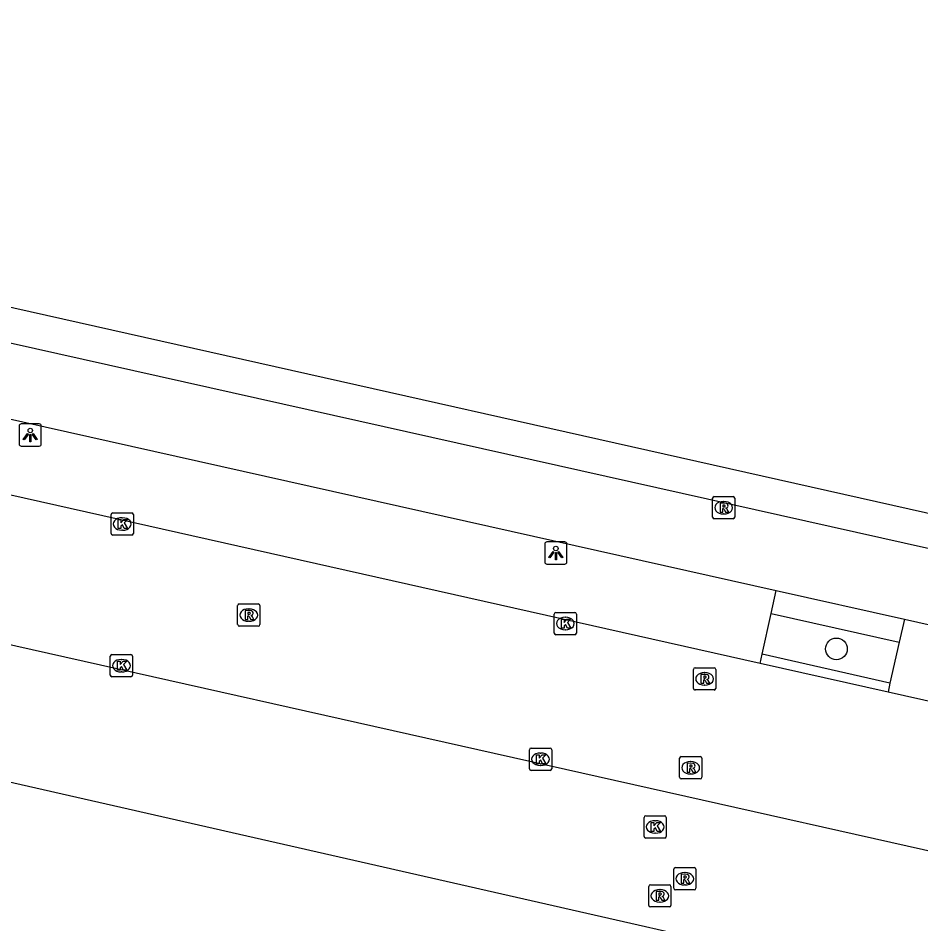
# Model space of a CAD drawing. Extents: x 161771 to 163125, y 382479 to 383177.
# Drawn here: x 162811.23 to 162851.81, y 382908.3 to 382949.02 of the extents above; entities that cross this region are included whole.
import ezdxf

# ---------------------------------------------------------------- set-up
doc = ezdxf.new("R2010")
doc.units = 0
for name, color, linetype in [('IMGEO_Boom', 7, 'Continuous'), ('IMGEO_Fietspad_gesloten', 7, 'Continuous'), ('IMGEO_Kolk', 7, 'Continuous'), ('IMGEO_Lichtpunt', 7, 'Continuous'), ('IMGEO_Pand', 7, 'Continuous'), ('IMGEO_Parkeervlak_open', 7, 'Continuous'), ('IMGEO_Rijbaan_lokaal_gesloten', 7, 'Continuous'), ('IMGEO_Rioolput', 7, 'Continuous'), ('IMGEO_Voetpad_open', 7, 'Continuous')]:
    doc.layers.add(name, color=color, linetype=linetype)

msp = doc.modelspace()

# ---------------------------------------------------------------- linework, layer by layer
at = {"layer": 'IMGEO_Boom'}
msp.add_circle((162848.015, 382920.659), 0.489, dxfattribs=at)
at = {"layer": 'IMGEO_Fietspad_gesloten'}
for points in [[(162412.703, 383023.699), (162692.17, 382961.036), (162786.206, 382939.932), (162862.311, 382922.904), (162982.112, 382896.093), (163063.024, 382878.031), (163074.368, 382875.36), (163078.832, 382874.349)], [(162792.198, 382935.179), (162804.398, 382932.442), (162845.301, 382923.283)], [(162845.301, 382923.283), (162851.076, 382921.99)], [(162851.076, 382921.99), (162862.057, 382919.531), (162886.172, 382914.137)]]:
    msp.add_lwpolyline(points, dxfattribs=at)
at = {"layer": 'IMGEO_Kolk'}
for p, q in [((162815.409, 382925.848), (162815.409, 382926.7)), ((162815.484, 382926.774), (162816.336, 382926.774)), ((162815.897, 382926.554), (162815.922, 382926.554)), ((162816.41, 382926.7), (162816.41, 382925.848)), ((162816.336, 382925.774), (162815.484, 382925.774)), ((162815.92, 382925.994), (162815.895, 382925.994)), ((162835.33, 382921.373), (162835.33, 382922.225)), ((162835.405, 382922.299), (162836.257, 382922.299)), ((162835.818, 382922.079), (162835.843, 382922.079)), ((162836.331, 382922.225), (162836.331, 382921.373)), ((162836.257, 382921.299), (162835.405, 382921.299)), ((162835.841, 382921.519), (162835.816, 382921.519)), ((162815.374, 382919.479), (162815.374, 382920.331)), ((162815.449, 382920.405), (162816.301, 382920.405)), ((162816.375, 382920.331), (162816.375, 382919.479)), ((162815.862, 382920.185), (162815.887, 382920.185)), ((162815.885, 382919.625), (162815.86, 382919.625)), ((162816.301, 382919.405), (162815.449, 382919.405)), ((162834.215, 382915.272), (162834.215, 382916.124)), ((162834.29, 382916.198), (162835.142, 382916.198)), ((162834.703, 382915.978), (162834.728, 382915.978)), ((162835.216, 382916.124), (162835.216, 382915.272)), ((162835.142, 382915.198), (162834.29, 382915.198)), ((162834.726, 382915.418), (162834.701, 382915.418)), ((162839.369, 382912.23), (162839.369, 382913.082)), ((162839.444, 382913.156), (162840.296, 382913.156)), ((162840.37, 382913.082), (162840.37, 382912.23)), ((162839.857, 382912.936), (162839.882, 382912.936)), ((162839.88, 382912.376), (162839.855, 382912.376)), ((162840.296, 382912.156), (162839.444, 382912.156))]:
    msp.add_line(p, q, dxfattribs=at)
for points in [[(162815.409, 382925.848), (162815.409, 382926.7)], [(162815.484, 382926.774), (162816.336, 382926.774)], [(162815.73, 382926.474), (162815.853, 382926.474), (162815.853, 382926.323), (162815.983, 382926.474), (162816.147, 382926.474), (162816.001, 382926.323), (162816.154, 382926.074), (162816.002, 382926.074), (162815.917, 382926.238), (162815.853, 382926.171), (162815.853, 382926.074), (162815.73, 382926.074), (162815.73, 382926.474)], [(162816.41, 382926.7), (162816.41, 382925.848)], [(162816.336, 382925.774), (162815.484, 382925.774)], [(162835.33, 382921.373), (162835.33, 382922.225)], [(162835.405, 382922.299), (162836.257, 382922.299)], [(162835.651, 382921.999), (162835.774, 382921.999), (162835.774, 382921.848), (162835.904, 382921.999), (162836.068, 382921.999), (162835.922, 382921.848), (162836.075, 382921.599), (162835.923, 382921.599), (162835.838, 382921.763), (162835.774, 382921.696), (162835.774, 382921.599), (162835.651, 382921.599), (162835.651, 382921.999)], [(162836.331, 382922.225), (162836.331, 382921.373)], [(162836.257, 382921.299), (162835.405, 382921.299)], [(162815.374, 382919.479), (162815.374, 382920.331)], [(162815.449, 382920.405), (162816.301, 382920.405)], [(162816.375, 382920.331), (162816.375, 382919.479)], [(162815.695, 382920.105), (162815.818, 382920.105), (162815.818, 382919.954), (162815.948, 382920.105), (162816.112, 382920.105), (162815.966, 382919.954), (162816.119, 382919.705), (162815.967, 382919.705), (162815.882, 382919.869), (162815.818, 382919.802), (162815.818, 382919.705), (162815.695, 382919.705), (162815.695, 382920.105)], [(162816.301, 382919.405), (162815.449, 382919.405)], [(162834.215, 382915.272), (162834.215, 382916.124)], [(162834.29, 382916.198), (162835.142, 382916.198)], [(162834.536, 382915.898), (162834.659, 382915.898), (162834.659, 382915.747), (162834.789, 382915.898), (162834.953, 382915.898), (162834.807, 382915.747), (162834.96, 382915.498), (162834.808, 382915.498), (162834.723, 382915.662), (162834.659, 382915.595), (162834.659, 382915.498), (162834.536, 382915.498), (162834.536, 382915.898)], [(162835.216, 382916.124), (162835.216, 382915.272)], [(162835.142, 382915.198), (162834.29, 382915.198)], [(162839.369, 382912.23), (162839.369, 382913.082)], [(162839.444, 382913.156), (162840.296, 382913.156)], [(162840.37, 382913.082), (162840.37, 382912.23)], [(162839.69, 382912.856), (162839.813, 382912.856), (162839.813, 382912.705), (162839.943, 382912.856), (162840.107, 382912.856), (162839.961, 382912.705), (162840.114, 382912.456), (162839.962, 382912.456), (162839.877, 382912.62), (162839.813, 382912.553), (162839.813, 382912.456), (162839.69, 382912.456), (162839.69, 382912.856)], [(162840.296, 382912.156), (162839.444, 382912.156)]]:
    msp.add_lwpolyline(points, dxfattribs=at)
for centre, start, end in [((162815.486, 382926.698), 91.552, 178.448), ((162815.486, 382926.698), 91.552, 178.448), ((162816.334, 382926.698), 1.552, 88.448), ((162816.334, 382926.698), 1.552, 88.448), ((162815.486, 382925.85), 181.552, 268.448), ((162815.486, 382925.85), 181.552, 268.448), ((162816.334, 382925.85), 271.552, 358.448), ((162816.334, 382925.85), 271.552, 358.448), ((162835.407, 382922.223), 91.552, 178.448), ((162835.407, 382922.223), 91.552, 178.448), ((162836.255, 382922.223), 1.552, 88.448), ((162836.255, 382922.223), 1.552, 88.448), ((162835.407, 382921.375), 181.552, 268.448), ((162835.407, 382921.375), 181.552, 268.448), ((162836.255, 382921.375), 271.552, 358.448), ((162836.255, 382921.375), 271.552, 358.448), ((162815.451, 382920.329), 91.552, 178.448), ((162815.451, 382920.329), 91.552, 178.448), ((162816.299, 382920.329), 1.552, 88.448), ((162816.299, 382920.329), 1.552, 88.448), ((162815.451, 382919.481), 181.552, 268.448), ((162815.451, 382919.481), 181.552, 268.448), ((162816.299, 382919.481), 271.552, 358.448), ((162816.299, 382919.481), 271.552, 358.448), ((162834.292, 382916.122), 91.552, 178.448), ((162834.292, 382916.122), 91.552, 178.448), ((162835.14, 382916.122), 1.552, 88.448), ((162835.14, 382916.122), 1.552, 88.448), ((162834.292, 382915.274), 181.552, 268.448), ((162834.292, 382915.274), 181.552, 268.448), ((162835.14, 382915.274), 271.552, 358.448), ((162835.14, 382915.274), 271.552, 358.448), ((162839.446, 382913.08), 91.552, 178.448), ((162839.446, 382913.08), 91.552, 178.448), ((162840.294, 382913.08), 1.552, 88.448), ((162840.294, 382913.08), 1.552, 88.448), ((162839.446, 382912.232), 181.552, 268.448), ((162839.446, 382912.232), 181.552, 268.448), ((162840.294, 382912.232), 271.552, 358.448), ((162840.294, 382912.232), 271.552, 358.448)]:
    msp.add_arc(centre, 0.0765, start, end, dxfattribs=at)
for centre, major_axis, ratio, start_param, end_param in [((162815.896, 382926.274), (-0.387, 0.002), 0.722429, 4.712389, 7.853982), ((162815.921, 382926.274), (-0.39, 0.002), 0.717154, 1.570796, 4.712389), ((162835.817, 382921.799), (-0.387, 0.002), 0.722429, 4.712389, 7.853982), ((162835.842, 382921.799), (-0.39, 0.002), 0.717154, 1.570796, 4.712389), ((162815.861, 382919.905), (-0.387, 0.002), 0.722429, 4.712389, 7.853982), ((162815.886, 382919.905), (-0.39, 0.002), 0.717154, 1.570796, 4.712389), ((162834.702, 382915.698), (-0.387, 0.002), 0.722429, 4.712389, 7.853982), ((162834.727, 382915.698), (-0.39, 0.002), 0.717154, 1.570796, 4.712389), ((162839.856, 382912.656), (-0.387, 0.002), 0.722429, 4.712389, 7.853982), ((162839.881, 382912.656), (-0.39, 0.002), 0.717154, 1.570796, 4.712389)]:
    msp.add_ellipse(centre, major_axis=major_axis, ratio=ratio, start_param=start_param, end_param=end_param, dxfattribs=at)
at = {"layer": 'IMGEO_Lichtpunt'}
for p, q in [((162811.276, 382930.679), (162811.276, 382929.872)), ((162811.276, 382930.679), (162811.276, 382929.872)), ((162812.178, 382930.774), (162811.37, 382930.774)), ((162812.178, 382930.774), (162811.37, 382930.774)), ((162812.272, 382929.872), (162812.272, 382930.679)), ((162812.272, 382929.872), (162812.272, 382930.679)), ((162811.37, 382929.778), (162812.178, 382929.778)), ((162811.37, 382929.778), (162812.178, 382929.778)), ((162834.905, 382925.374), (162834.905, 382924.567)), ((162834.905, 382925.374), (162834.905, 382924.567)), ((162835.807, 382925.469), (162834.999, 382925.469)), ((162835.807, 382925.469), (162834.999, 382925.469)), ((162835.901, 382924.567), (162835.901, 382925.374)), ((162835.901, 382924.567), (162835.901, 382925.374)), ((162834.999, 382924.473), (162835.807, 382924.473)), ((162834.999, 382924.473), (162835.807, 382924.473))]:
    msp.add_line(p, q, dxfattribs=at)
for points in [[(162811.65, 382930.343), (162811.689, 382930.315), (162811.501, 382930.053), (162811.463, 382930.08), (162811.65, 382930.343)], [(162811.752, 382930.295), (162811.799, 382930.295), (162811.799, 382929.973), (162811.752, 382929.973), (162811.752, 382930.295)], [(162811.862, 382930.315), (162811.9, 382930.342), (162812.087, 382930.08), (162812.048, 382930.052), (162811.862, 382930.315)], [(162835.279, 382925.038), (162835.318, 382925.01), (162835.13, 382924.748), (162835.092, 382924.775), (162835.279, 382925.038)], [(162835.381, 382924.99), (162835.428, 382924.99), (162835.428, 382924.668), (162835.381, 382924.668), (162835.381, 382924.99)], [(162835.491, 382925.01), (162835.529, 382925.037), (162835.716, 382924.775), (162835.677, 382924.747), (162835.491, 382925.01)]]:
    msp.add_lwpolyline(points, dxfattribs=at)
for centre in [(162811.775, 382930.477), (162835.404, 382925.172)]:
    msp.add_circle(centre, 0.0994, dxfattribs=at)
for centre, start, end in [((162811.37, 382930.679), 90, 180), ((162811.37, 382930.679), 90, 180), ((162812.178, 382930.679), 0, 90), ((162812.178, 382930.679), 0, 90), ((162811.37, 382929.872), 180, 270), ((162811.37, 382929.872), 180, 270), ((162812.178, 382929.872), 270, 0), ((162812.178, 382929.872), 270, 360), ((162834.999, 382925.374), 90, 180), ((162834.999, 382925.374), 90, 180), ((162835.807, 382925.374), 0, 90), ((162835.807, 382925.374), 0, 90), ((162834.999, 382924.567), 180, 270), ((162834.999, 382924.567), 180, 270), ((162835.807, 382924.567), 270, 0), ((162835.807, 382924.567), 270, 360)]:
    msp.add_arc(centre, 0.0946, start, end, dxfattribs=at)
at = {"layer": 'IMGEO_Pand'}
msp.add_lwpolyline([(162876.336, 382899.767), (162803.049, 382916.435)], dxfattribs=at)
at = {"layer": 'IMGEO_Parkeervlak_open'}
for points in [[(162844.685, 382920.416), (162845.084, 382922.244)], [(162850.832, 382920.959), (162850.42, 382919.123)]]:
    msp.add_lwpolyline(points, dxfattribs=at)
at = {"layer": 'IMGEO_Rijbaan_lokaal_gesloten'}
for points in [[(162695.369, 382946.761), (162726.206, 382939.846), (162784.791, 382926.705), (162858.949, 382910.073), (162962.277, 382886.988)], [(162844.585, 382920.008), (162791.536, 382931.917)], [(162850.343, 382918.715), (162844.585, 382920.008)], [(162885.368, 382910.872), (162862.042, 382916.089), (162861.427, 382916.227), (162850.343, 382918.715)]]:
    msp.add_lwpolyline(points, dxfattribs=at)
at = {"layer": 'IMGEO_Rioolput'}
for p, q in [((162842.448, 382926.581), (162842.448, 382927.433)), ((162842.523, 382927.507), (162843.375, 382927.507)), ((162842.936, 382927.287), (162842.961, 382927.287)), ((162843.449, 382927.433), (162843.449, 382926.581)), ((162843.375, 382926.507), (162842.523, 382926.507)), ((162842.959, 382926.727), (162842.934, 382926.727)), ((162821.099, 382921.755), (162821.099, 382922.607)), ((162821.174, 382922.681), (162822.026, 382922.681)), ((162821.587, 382922.461), (162821.612, 382922.461)), ((162822.1, 382922.607), (162822.1, 382921.755)), ((162822.026, 382921.681), (162821.174, 382921.681)), ((162821.61, 382921.901), (162821.585, 382921.901)), ((162841.591, 382918.886), (162841.591, 382919.738)), ((162841.666, 382919.812), (162842.518, 382919.812)), ((162842.079, 382919.592), (162842.104, 382919.592)), ((162842.592, 382919.738), (162842.592, 382918.886)), ((162842.518, 382918.812), (162841.666, 382918.812)), ((162842.102, 382919.032), (162842.077, 382919.032)), ((162840.966, 382914.891), (162840.966, 382915.743)), ((162841.041, 382915.817), (162841.893, 382915.817)), ((162841.454, 382915.597), (162841.479, 382915.597)), ((162841.967, 382915.743), (162841.967, 382914.891)), ((162841.477, 382915.037), (162841.452, 382915.037)), ((162841.893, 382914.817), (162841.041, 382914.817)), ((162840.701, 382909.901), (162840.701, 382910.753)), ((162840.776, 382910.827), (162841.628, 382910.827)), ((162841.189, 382910.607), (162841.214, 382910.607)), ((162841.702, 382910.753), (162841.702, 382909.901)), ((162839.579, 382909.132), (162839.579, 382909.984)), ((162839.654, 382910.058), (162840.506, 382910.058)), ((162840.067, 382909.838), (162840.092, 382909.838)), ((162840.58, 382909.984), (162840.58, 382909.132)), ((162841.628, 382909.827), (162840.776, 382909.827)), ((162841.212, 382910.047), (162841.187, 382910.047)), ((162840.506, 382909.058), (162839.654, 382909.058)), ((162840.09, 382909.278), (162840.065, 382909.278))]:
    msp.add_line(p, q, dxfattribs=at)
for points in [[(162842.448, 382926.581), (162842.448, 382927.433)], [(162842.523, 382927.507), (162843.375, 382927.507)], [(162843.449, 382927.433), (162843.449, 382926.581)], [(162843.037, 382927.205), (162842.785, 382927.207), (162842.785, 382926.807)], [(162842.785, 382926.807), (162842.909, 382926.807), (162842.909, 382926.969), (162842.92, 382926.969)], [(162842.963, 382927.126), (162842.909, 382927.126), (162842.909, 382927.045)], [(162842.909, 382927.045), (162842.961, 382927.045)], [(162842.967, 382926.94), (162843.038, 382926.807), (162843.178, 382926.807), (162843.113, 382926.933)], [(162843.375, 382926.507), (162842.523, 382926.507)], [(162821.099, 382921.755), (162821.099, 382922.607)], [(162821.174, 382922.681), (162822.026, 382922.681)], [(162821.688, 382922.379), (162821.436, 382922.381), (162821.436, 382921.981)], [(162822.1, 382922.607), (162822.1, 382921.755)], [(162821.436, 382921.981), (162821.56, 382921.981), (162821.56, 382922.143), (162821.571, 382922.143)], [(162821.614, 382922.3), (162821.56, 382922.3), (162821.56, 382922.219)], [(162821.56, 382922.219), (162821.612, 382922.219)], [(162821.618, 382922.114), (162821.689, 382921.981), (162821.829, 382921.981), (162821.764, 382922.107)], [(162822.026, 382921.681), (162821.174, 382921.681)], [(162841.591, 382918.886), (162841.591, 382919.738)], [(162841.666, 382919.812), (162842.518, 382919.812)], [(162842.18, 382919.51), (162841.928, 382919.512), (162841.928, 382919.112)], [(162842.592, 382919.738), (162842.592, 382918.886)], [(162841.928, 382919.112), (162842.052, 382919.112), (162842.052, 382919.274), (162842.063, 382919.274)], [(162842.106, 382919.431), (162842.052, 382919.431), (162842.052, 382919.35)], [(162842.052, 382919.35), (162842.104, 382919.35)], [(162842.11, 382919.245), (162842.181, 382919.112), (162842.321, 382919.112), (162842.256, 382919.238)], [(162842.518, 382918.812), (162841.666, 382918.812)], [(162840.966, 382914.891), (162840.966, 382915.743)], [(162841.041, 382915.817), (162841.893, 382915.817)], [(162841.555, 382915.515), (162841.303, 382915.517), (162841.303, 382915.117)], [(162841.481, 382915.436), (162841.427, 382915.436), (162841.427, 382915.355)], [(162841.967, 382915.743), (162841.967, 382914.891)], [(162841.303, 382915.117), (162841.427, 382915.117), (162841.427, 382915.279), (162841.438, 382915.279)], [(162841.427, 382915.355), (162841.479, 382915.355)], [(162841.485, 382915.25), (162841.556, 382915.117), (162841.696, 382915.117), (162841.631, 382915.243)], [(162841.893, 382914.817), (162841.041, 382914.817)], [(162840.701, 382909.901), (162840.701, 382910.753)], [(162840.776, 382910.827), (162841.628, 382910.827)], [(162841.702, 382910.753), (162841.702, 382909.901)], [(162841.29, 382910.525), (162841.038, 382910.527), (162841.038, 382910.127)], [(162841.038, 382910.127), (162841.162, 382910.127), (162841.162, 382910.289), (162841.173, 382910.289)], [(162841.216, 382910.446), (162841.162, 382910.446), (162841.162, 382910.365)], [(162841.162, 382910.365), (162841.214, 382910.365)], [(162841.22, 382910.26), (162841.291, 382910.127), (162841.431, 382910.127), (162841.366, 382910.253)], [(162839.579, 382909.132), (162839.579, 382909.984)], [(162839.654, 382910.058), (162840.506, 382910.058)], [(162840.168, 382909.756), (162839.916, 382909.758), (162839.916, 382909.358)], [(162840.58, 382909.984), (162840.58, 382909.132)], [(162841.628, 382909.827), (162840.776, 382909.827)], [(162839.916, 382909.358), (162840.04, 382909.358), (162840.04, 382909.52), (162840.051, 382909.52)], [(162840.094, 382909.677), (162840.04, 382909.677), (162840.04, 382909.596)], [(162840.04, 382909.596), (162840.092, 382909.596)], [(162840.098, 382909.491), (162840.169, 382909.358), (162840.309, 382909.358), (162840.244, 382909.484)], [(162840.506, 382909.058), (162839.654, 382909.058)]]:
    msp.add_lwpolyline(points, dxfattribs=at)
for centre, radius, start, end in [((162842.525, 382927.431), 0.0765, 91.552, 178.448), ((162842.525, 382927.431), 0.0765, 91.552, 178.448), ((162843.373, 382927.431), 0.0765, 1.552, 88.448), ((162843.373, 382927.431), 0.0765, 1.552, 88.448), ((162842.919, 382926.916), 0.0533, 26.0293, 88.6989), ((162842.945, 382927.234), 0.19, 274.7715, 282.9687), ((162842.969, 382927.03), 0.0964, 77.0061, 93.1865), ((162842.983, 382927.087), 0.0378, 276.6634, 79.6772), ((162843.036, 382927.095), 0.109, 350.3612, 89.416), ((162843.034, 382927.095), 0.112, 277.5842, 350.9817), ((162843.018, 382926.88), 0.108, 29.5134, 73.7905), ((162842.525, 382926.583), 0.0765, 181.552, 268.448), ((162842.525, 382926.583), 0.0765, 181.552, 268.448), ((162843.373, 382926.583), 0.0765, 271.552, 358.448), ((162843.373, 382926.583), 0.0765, 271.552, 358.448), ((162821.176, 382922.605), 0.0765, 91.552, 178.448), ((162821.176, 382922.605), 0.0765, 91.552, 178.448), ((162821.687, 382922.269), 0.109, 350.3612, 89.416), ((162822.024, 382922.605), 0.0765, 1.552, 88.448), ((162822.024, 382922.605), 0.0765, 1.552, 88.448), ((162821.57, 382922.09), 0.0533, 26.0293, 88.6989), ((162821.596, 382922.408), 0.19, 274.7715, 282.9687), ((162821.62, 382922.204), 0.0964, 77.0061, 93.1865), ((162821.634, 382922.261), 0.0378, 276.6634, 79.6772), ((162821.685, 382922.269), 0.112, 277.5842, 350.9817), ((162821.669, 382922.054), 0.108, 29.5134, 73.7905), ((162821.176, 382921.757), 0.0765, 181.552, 268.448), ((162821.176, 382921.757), 0.0765, 181.552, 268.448), ((162822.024, 382921.757), 0.0765, 271.552, 358.448), ((162822.024, 382921.757), 0.0765, 271.552, 358.448), ((162841.668, 382919.736), 0.0765, 91.552, 178.448), ((162841.668, 382919.736), 0.0765, 91.552, 178.448), ((162842.179, 382919.4), 0.109, 350.3612, 89.416), ((162842.516, 382919.736), 0.0765, 1.552, 88.448), ((162842.516, 382919.736), 0.0765, 1.552, 88.448), ((162842.062, 382919.221), 0.0533, 26.0293, 88.6989), ((162842.088, 382919.539), 0.19, 274.7715, 282.9687), ((162842.112, 382919.335), 0.0964, 77.0061, 93.1865), ((162842.126, 382919.392), 0.0378, 276.6634, 79.6772), ((162842.177, 382919.4), 0.112, 277.5842, 350.9817), ((162842.161, 382919.185), 0.108, 29.5134, 73.7905), ((162841.668, 382918.888), 0.0765, 181.552, 268.448), ((162841.668, 382918.888), 0.0765, 181.552, 268.448), ((162842.516, 382918.888), 0.0765, 271.552, 358.448), ((162842.516, 382918.888), 0.0765, 271.552, 358.448), ((162841.043, 382915.741), 0.0765, 91.552, 178.448), ((162841.043, 382915.741), 0.0765, 91.552, 178.448), ((162841.487, 382915.34), 0.0964, 77.0061, 93.1865), ((162841.501, 382915.397), 0.0378, 276.6634, 79.6772), ((162841.554, 382915.405), 0.109, 350.3612, 89.416), ((162841.891, 382915.741), 0.0765, 1.552, 88.448), ((162841.891, 382915.741), 0.0765, 1.552, 88.448), ((162841.437, 382915.226), 0.0533, 26.0293, 88.6989), ((162841.463, 382915.544), 0.19, 274.7715, 282.9687), ((162841.552, 382915.405), 0.112, 277.5842, 350.9817), ((162841.536, 382915.19), 0.108, 29.5134, 73.7905), ((162841.043, 382914.893), 0.0765, 181.552, 268.448), ((162841.043, 382914.893), 0.0765, 181.552, 268.448), ((162841.891, 382914.893), 0.0765, 271.552, 358.448), ((162841.891, 382914.893), 0.0765, 271.552, 358.448), ((162840.778, 382910.751), 0.0765, 91.552, 178.448), ((162840.778, 382910.751), 0.0765, 91.552, 178.448), ((162841.626, 382910.751), 0.0765, 1.552, 88.448), ((162841.626, 382910.751), 0.0765, 1.552, 88.448), ((162841.172, 382910.236), 0.0533, 26.0293, 88.6989), ((162841.198, 382910.554), 0.19, 274.7715, 282.9687), ((162841.222, 382910.35), 0.0964, 77.0061, 93.1865), ((162841.236, 382910.407), 0.0378, 276.6634, 79.6772), ((162841.289, 382910.415), 0.109, 350.3612, 89.416), ((162841.287, 382910.415), 0.112, 277.5842, 350.9817), ((162841.271, 382910.2), 0.108, 29.5134, 73.7905), ((162839.656, 382909.982), 0.0765, 91.552, 178.448), ((162839.656, 382909.982), 0.0765, 91.552, 178.448), ((162840.167, 382909.646), 0.109, 350.3612, 89.416), ((162840.504, 382909.982), 0.0765, 1.552, 88.448), ((162840.504, 382909.982), 0.0765, 1.552, 88.448), ((162840.778, 382909.903), 0.0765, 181.552, 268.448), ((162840.778, 382909.903), 0.0765, 181.552, 268.448), ((162841.626, 382909.903), 0.0765, 271.552, 358.448), ((162841.626, 382909.903), 0.0765, 271.552, 358.448), ((162840.05, 382909.467), 0.0533, 26.0293, 88.6989), ((162840.076, 382909.785), 0.19, 274.7715, 282.9687), ((162840.1, 382909.581), 0.0964, 77.0061, 93.1865), ((162840.114, 382909.638), 0.0378, 276.6634, 79.6772), ((162840.165, 382909.646), 0.112, 277.5842, 350.9817), ((162840.149, 382909.431), 0.108, 29.5134, 73.7905), ((162839.656, 382909.134), 0.0765, 181.552, 268.448), ((162839.656, 382909.134), 0.0765, 181.552, 268.448), ((162840.504, 382909.134), 0.0765, 271.552, 358.448), ((162840.504, 382909.134), 0.0765, 271.552, 358.448)]:
    msp.add_arc(centre, radius, start, end, dxfattribs=at)
for centre, major_axis, ratio, start_param, end_param in [((162842.935, 382927.007), (-0.387, 0.002), 0.722429, 4.712389, 7.853982), ((162842.96, 382927.007), (-0.39, 0.002), 0.717154, 1.570796, 4.712389), ((162821.586, 382922.181), (-0.387, 0.002), 0.722429, 4.712389, 7.853982), ((162821.611, 382922.181), (-0.39, 0.002), 0.717154, 1.570796, 4.712389), ((162842.078, 382919.312), (-0.387, 0.002), 0.722429, 4.712389, 7.853982), ((162842.103, 382919.312), (-0.39, 0.002), 0.717154, 1.570796, 4.712389), ((162841.453, 382915.317), (-0.387, 0.002), 0.722429, 4.712389, 7.853982), ((162841.478, 382915.317), (-0.39, 0.002), 0.717154, 1.570796, 4.712389), ((162841.188, 382910.327), (-0.387, 0.002), 0.722429, 4.712389, 7.853982), ((162841.213, 382910.327), (-0.39, 0.002), 0.717154, 1.570796, 4.712389), ((162840.066, 382909.558), (-0.387, 0.002), 0.722429, 4.712389, 7.853982), ((162840.091, 382909.558), (-0.39, 0.002), 0.717154, 1.570796, 4.712389)]:
    msp.add_ellipse(centre, major_axis=major_axis, ratio=ratio, start_param=start_param, end_param=end_param, dxfattribs=at)
at = {"layer": 'IMGEO_Voetpad_open'}
for points in [[(162316.154, 383047.05), (162330.921, 383043.712), (162413.931, 383025.005), (162528.992, 382999.263), (162602.3, 382982.823), (162862.598, 382924.42), (162982.36, 382897.639), (163063.337, 382879.55), (163063.344, 382879.609)], [(162845.084, 382922.244), (162845.301, 382923.283)], [(162845.084, 382922.244), (162850.832, 382920.959)], [(162851.076, 382921.99), (162850.832, 382920.959)], [(162844.585, 382920.008), (162844.685, 382920.416)], [(162850.42, 382919.123), (162844.685, 382920.416)], [(162850.42, 382919.123), (162850.343, 382918.715)]]:
    msp.add_lwpolyline(points, dxfattribs=at)

doc.saveas('drawing.dxf')
